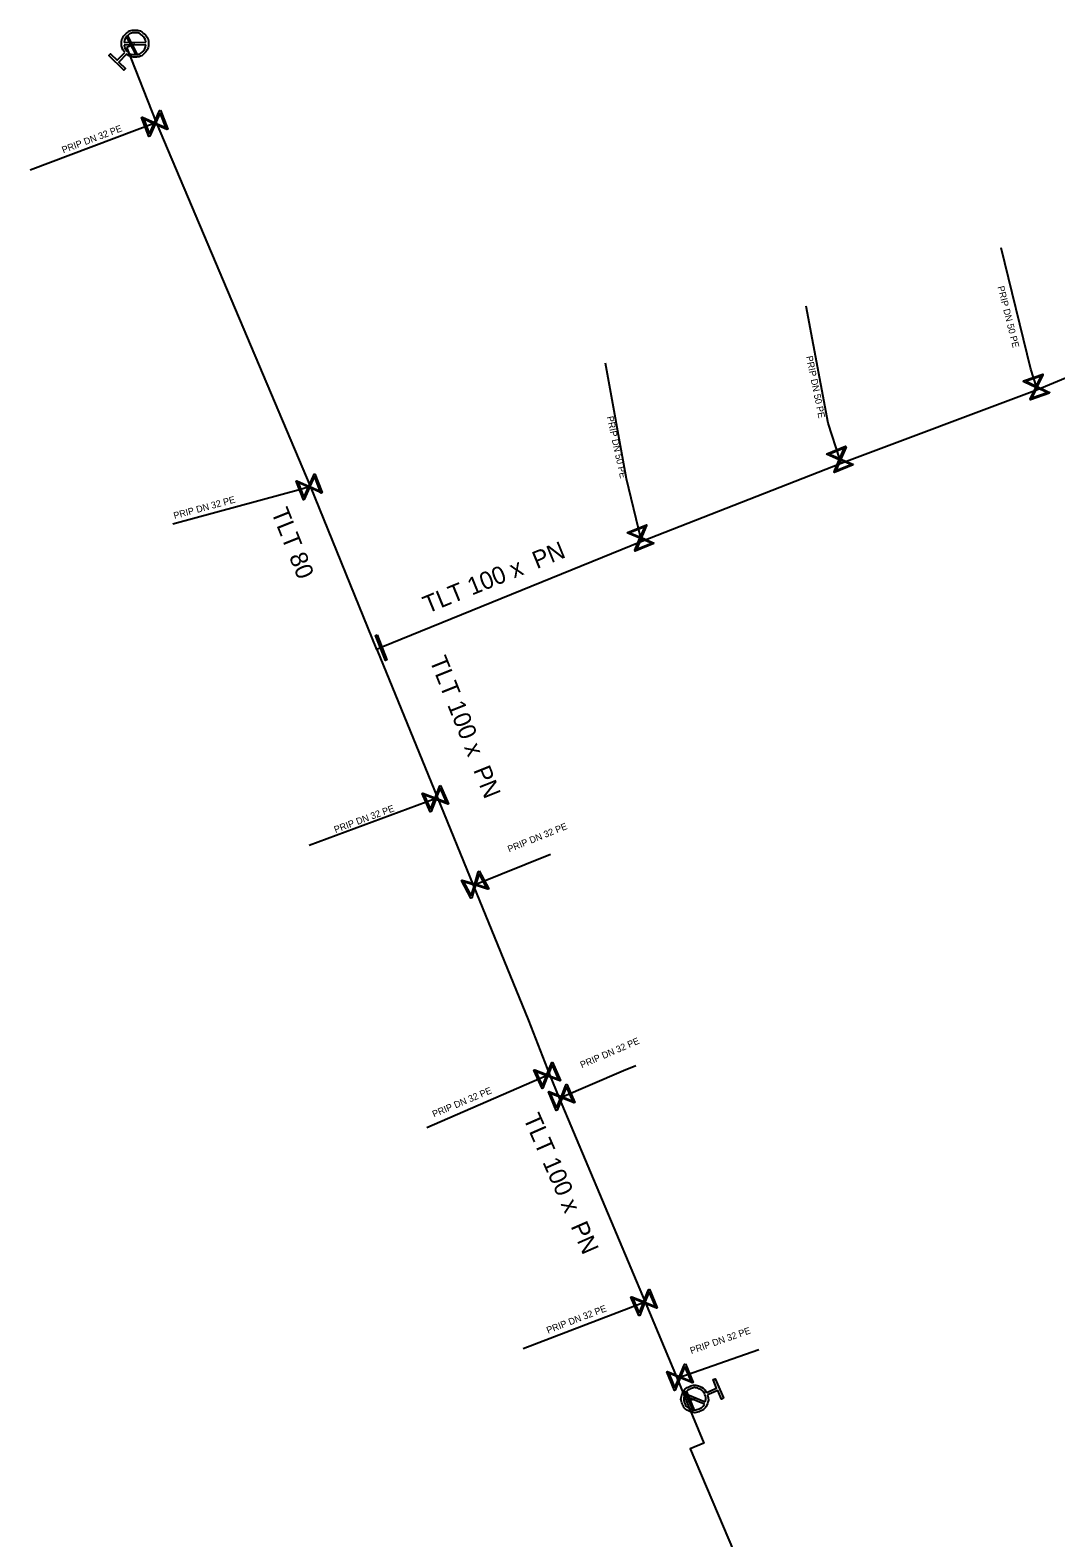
# Model space of a CAD drawing. Extents: x -643842 to -636370, y -1119190 to -1110210.
# Drawn here: x -641590.9 to -641514.6, y -1113333.3 to -1113221 of the extents above; entities that cross this region are included whole.
import ezdxf

# ---------------------------------------------------------------- set-up
doc = ezdxf.new("R2010")
doc.units = 0
for name, color, linetype in [('22', 7, 'Continuous'), ('Default', 7, 'Continuous'), ('Level 16', 7, 'Continuous'), ('Level 20', 7, 'Continuous'), ('Level 21', 7, 'Continuous'), ('Level 23', 7, 'Continuous'), ('Level 33', 7, 'Continuous')]:
    doc.layers.add(name, color=color, linetype=linetype)

msp = doc.modelspace()

# ---------------------------------------------------------------- linework, layer by layer
at = {"layer": 'Default'}
for points in [[(-641583.9, -1113222.68), (-641584.14, -1113222.41), (-641584.15, -1113222.04), (-641584.15, -1113221.63), (-641583.86, -1113221.33), (-641583.57, -1113221.03), (-641583.16, -1113221.03), (-641582.75, -1113221.02), (-641582.45, -1113221.31), (-641582.15, -1113221.6), (-641582.14, -1113222.01), (-641582.14, -1113222.42), (-641582.42, -1113222.72), (-641582.71, -1113223.02), (-641583.13, -1113223.03), (-641583.49, -1113223.04), (-641583.77, -1113222.81)], [(-641582.34, -1113221.92), (-641582.37, -1113221.65), (-641582.58, -1113221.45), (-641582.82, -1113221.21), (-641583.16, -1113221.22), (-641583.49, -1113221.22), (-641583.73, -1113221.47), (-641583.93, -1113221.67), (-641583.95, -1113221.95)], [(-641583.95, -1113222.13), (-641583.92, -1113222.41), (-641583.71, -1113222.62), (-641583.47, -1113222.85), (-641583.13, -1113222.84), (-641582.79, -1113222.84), (-641582.56, -1113222.6), (-641582.36, -1113222.39), (-641582.33, -1113222.11)], [(-641540.53, -1113322.63), (-641540.41, -1113322.98), (-641540.55, -1113323.31), (-641540.71, -1113323.7), (-641541.09, -1113323.86), (-641541.47, -1113324.02), (-641541.85, -1113323.87), (-641542.24, -1113323.71), (-641542.4, -1113323.33), (-641542.56, -1113322.95), (-641542.41, -1113322.57), (-641542.25, -1113322.18), (-641541.87, -1113322.02), (-641541.49, -1113321.86), (-641541.11, -1113322.01), (-641540.77, -1113322.14), (-641540.6, -1113322.46)], [(-641542.26, -1113322.72), (-641542.34, -1113322.99), (-641542.23, -1113323.26), (-641542.09, -1113323.56), (-641541.78, -1113323.69), (-641541.47, -1113323.82), (-641541.16, -1113323.68), (-641540.89, -1113323.57), (-641540.76, -1113323.33)], [(-641540.7, -1113323.16), (-641540.62, -1113322.89), (-641540.73, -1113322.62), (-641540.86, -1113322.31), (-641541.18, -1113322.18), (-641541.49, -1113322.06), (-641541.8, -1113322.19), (-641542.07, -1113322.3), (-641542.2, -1113322.55)]]:
    msp.add_open_spline(points, degree=3, dxfattribs=at)
at = {"layer": 'Level 16'}
for points in [[(-641583.09, -1113222.82), (-641583.78, -1113221.49), (-641583.7, -1113221.45), (-641583.01, -1113222.78), (-641583.09, -1113222.82)], [(-641581.25, -1113226.99), (-641580.71, -1113228.39), (-641580.77, -1113228.41), (-641580.89, -1113228.36), (-641581.65, -1113228.02), (-641582.05, -1113228.91), (-641582.11, -1113228.93), (-641582.65, -1113227.53), (-641582.59, -1113227.51), (-641581.7, -1113227.9), (-641581.36, -1113227.14), (-641581.31, -1113227.02), (-641581.25, -1113226.99)], [(-641581.28, -1113227.17), (-641581.62, -1113227.94), (-641580.85, -1113228.28), (-641581.28, -1113227.17)], [(-641582.07, -1113228.76), (-641581.74, -1113227.99), (-641582.5, -1113227.65), (-641582.07, -1113228.76)], [(-641515.08, -1113248.05), (-641516.5, -1113248.55), (-641516.52, -1113248.49), (-641516.46, -1113248.37), (-641516.1, -1113247.62), (-641516.98, -1113247.2), (-641517, -1113247.14), (-641515.58, -1113246.64), (-641515.56, -1113246.7), (-641515.98, -1113247.57), (-641515.22, -1113247.94), (-641515.11, -1113247.99), (-641515.08, -1113248.05)], [(-641516.82, -1113247.17), (-641516.06, -1113247.54), (-641515.7, -1113246.78), (-641516.82, -1113247.17)], [(-641515.26, -1113248.01), (-641516.02, -1113247.65), (-641516.38, -1113248.41), (-641515.26, -1113248.01)], [(-641529.69, -1113253.4), (-641531.08, -1113253.96), (-641531.11, -1113253.9), (-641531.05, -1113253.78), (-641530.72, -1113253.01), (-641531.62, -1113252.63), (-641531.64, -1113252.57), (-641530.25, -1113252.01), (-641530.22, -1113252.07), (-641530.61, -1113252.96), (-641529.83, -1113253.29), (-641529.71, -1113253.34), (-641529.69, -1113253.4)], [(-641531.46, -1113252.6), (-641530.69, -1113252.93), (-641530.36, -1113252.15), (-641531.46, -1113252.6)], [(-641529.87, -1113253.37), (-641530.64, -1113253.04), (-641530.97, -1113253.81), (-641529.87, -1113253.37)], [(-641569.75, -1113254.06), (-641569.21, -1113255.46), (-641569.27, -1113255.49), (-641569.39, -1113255.43), (-641570.16, -1113255.09), (-641570.55, -1113255.97), (-641570.61, -1113256), (-641571.15, -1113254.6), (-641571.09, -1113254.57), (-641570.2, -1113254.97), (-641569.86, -1113254.2), (-641569.81, -1113254.09), (-641569.75, -1113254.06)], [(-641569.78, -1113254.24), (-641570.12, -1113255.01), (-641569.36, -1113255.35), (-641569.78, -1113254.24)], [(-641570.58, -1113255.82), (-641570.24, -1113255.05), (-641571, -1113254.71), (-641570.58, -1113255.82)], [(-641544.53, -1113259.26), (-641545.92, -1113259.81), (-641545.95, -1113259.75), (-641545.89, -1113259.63), (-641545.56, -1113258.86), (-641546.45, -1113258.48), (-641546.48, -1113258.42), (-641545.08, -1113257.86), (-641545.06, -1113257.92), (-641545.45, -1113258.81), (-641544.67, -1113259.15), (-641544.55, -1113259.2), (-641544.53, -1113259.26)], [(-641546.3, -1113258.45), (-641545.53, -1113258.78), (-641545.19, -1113258.01), (-641546.3, -1113258.45)], [(-641544.71, -1113259.23), (-641545.48, -1113258.9), (-641545.81, -1113259.66), (-641544.71, -1113259.23)], [(-641565.13, -1113266.05), (-641564.39, -1113267.91), (-641564.51, -1113267.95), (-641565.25, -1113266.09), (-641565.13, -1113266.05)], [(-641560.41, -1113277.26), (-641559.8, -1113278.63), (-641559.86, -1113278.66), (-641559.98, -1113278.61), (-641560.76, -1113278.31), (-641561.11, -1113279.21), (-641561.17, -1113279.24), (-641561.78, -1113277.87), (-641561.72, -1113277.84), (-641560.81, -1113278.19), (-641560.51, -1113277.41), (-641560.47, -1113277.29), (-641560.41, -1113277.26)], [(-641560.43, -1113277.44), (-641560.73, -1113278.22), (-641559.95, -1113278.52), (-641560.43, -1113277.44)], [(-641561.15, -1113279.06), (-641560.84, -1113278.27), (-641561.63, -1113277.97), (-641561.15, -1113279.06)], [(-641557.52, -1113283.63), (-641556.81, -1113284.96), (-641556.87, -1113284.99), (-641556.99, -1113284.95), (-641557.8, -1113284.7), (-641558.08, -1113285.63), (-641558.14, -1113285.66), (-641558.84, -1113284.34), (-641558.79, -1113284.31), (-641557.86, -1113284.59), (-641557.62, -1113283.79), (-641557.58, -1113283.67), (-641557.52, -1113283.63)], [(-641558.13, -1113285.49), (-641557.88, -1113284.68), (-641558.69, -1113284.44), (-641558.13, -1113285.49)], [(-641557.53, -1113283.82), (-641557.77, -1113284.62), (-641556.97, -1113284.86), (-641557.53, -1113283.82)], [(-641552.07, -1113297.86), (-641551.47, -1113299.24), (-641551.53, -1113299.26), (-641551.65, -1113299.21), (-641552.43, -1113298.91), (-641552.78, -1113299.81), (-641552.85, -1113299.84), (-641553.45, -1113298.46), (-641553.39, -1113298.44), (-641552.48, -1113298.79), (-641552.18, -1113298.01), (-641552.13, -1113297.89), (-641552.07, -1113297.86)], [(-641552.1, -1113298.04), (-641552.4, -1113298.83), (-641551.62, -1113299.13), (-641552.1, -1113298.04)], [(-641552.82, -1113299.66), (-641552.51, -1113298.88), (-641553.3, -1113298.57), (-641552.82, -1113299.66)], [(-641550.99, -1113299.5), (-641550.41, -1113300.88), (-641550.47, -1113300.9), (-641550.59, -1113300.85), (-641551.36, -1113300.54), (-641551.73, -1113301.44), (-641551.79, -1113301.46), (-641552.37, -1113300.08), (-641552.31, -1113300.06), (-641551.41, -1113300.42), (-641551.1, -1113299.64), (-641551.05, -1113299.52), (-641550.99, -1113299.5)], [(-641551.76, -1113301.29), (-641551.45, -1113300.5), (-641552.23, -1113300.19), (-641551.76, -1113301.29)], [(-641551.02, -1113299.68), (-641551.33, -1113300.46), (-641550.56, -1113300.77), (-641551.02, -1113299.68)], [(-641544.85, -1113314.78), (-641544.27, -1113316.16), (-641544.33, -1113316.18), (-641544.44, -1113316.13), (-641545.22, -1113315.82), (-641545.58, -1113316.72), (-641545.65, -1113316.74), (-641546.23, -1113315.36), (-641546.17, -1113315.34), (-641545.27, -1113315.7), (-641544.96, -1113314.92), (-641544.91, -1113314.8), (-641544.85, -1113314.78)], [(-641544.88, -1113314.96), (-641545.19, -1113315.74), (-641544.41, -1113316.05), (-641544.88, -1113314.96)], [(-641545.62, -1113316.57), (-641545.3, -1113315.78), (-641546.09, -1113315.47), (-641545.62, -1113316.57)], [(-641542.18, -1113320.34), (-641541.6, -1113321.73), (-641541.66, -1113321.75), (-641541.78, -1113321.7), (-641542.56, -1113321.38), (-641542.93, -1113322.28), (-641542.99, -1113322.31), (-641543.57, -1113320.92), (-641543.51, -1113320.9), (-641542.61, -1113321.27), (-641542.29, -1113320.49), (-641542.24, -1113320.37), (-641542.18, -1113320.34)], [(-641542.21, -1113320.53), (-641542.53, -1113321.3), (-641541.75, -1113321.62), (-641542.21, -1113320.53)], [(-641542.96, -1113322.13), (-641542.64, -1113321.35), (-641543.42, -1113321.03), (-641542.96, -1113322.13)], [(-641542.1, -1113322.38), (-641541.53, -1113323.77), (-641541.61, -1113323.81), (-641542.19, -1113322.42), (-641542.1, -1113322.38)]]:
    msp.add_lwpolyline(points, dxfattribs=at)
at = {"layer": 'Level 21'}
for points in [[(-641565.14, -1113267.13), (-641570.08, -1113254.99), (-641581.54, -1113227.9), (-641583.75, -1113222.28)], [(-641497.71, -1113239.91), (-641498, -1113240.08), (-641498.6, -1113240.34), (-641504.19, -1113242.89), (-641515.96, -1113247.8), (-641530.59, -1113253.3), (-641545.42, -1113259.1), (-641564.82, -1113267), (-641565.14, -1113267.13)], [(-641565.14, -1113267.13), (-641560.64, -1113278.19), (-641557.97, -1113284.69), (-641553.85, -1113294.77), (-641552.3, -1113298.78), (-641551.56, -1113300.55), (-641545.17, -1113315.73), (-641542.79, -1113321.43), (-641542.06, -1113323.18), (-641540.8, -1113326.24), (-641541.81, -1113326.67), (-641536.9, -1113338.22)]]:
    msp.add_lwpolyline(points, dxfattribs=at)
at = {"layer": 'Level 23'}
for points in [[(-641583.75, -1113222.28), (-641583.4, -1113222.13), (-641583.15, -1113222.03)], [(-641581.54, -1113227.9), (-641581.68, -1113227.96), (-641590.95, -1113231.45)], [(-641515.96, -1113247.8), (-641516.04, -1113247.59), (-641516.47, -1113246.27), (-641518.67, -1113237.24)], [(-641530.59, -1113253.3), (-641530.67, -1113252.98), (-641531.54, -1113250.29), (-641533.18, -1113241.57)], [(-641545.42, -1113259.1), (-641545.5, -1113258.84), (-641546.55, -1113254.44), (-641548.12, -1113245.83)], [(-641570.08, -1113254.99), (-641570.18, -1113255.03), (-641570.72, -1113255.21), (-641580.32, -1113257.82)], [(-641560.64, -1113278.19), (-641560.79, -1113278.25), (-641570.19, -1113281.73)], [(-641557.97, -1113284.69), (-641557.83, -1113284.65), (-641552.21, -1113282.38)], [(-641551.56, -1113300.55), (-641546.78, -1113298.5), (-641545.86, -1113298.11)], [(-641552.3, -1113298.78), (-641552.46, -1113298.85), (-641561.42, -1113302.77)], [(-641545.17, -1113315.73), (-641545.25, -1113315.76), (-641554.24, -1113319.21)], [(-641542.79, -1113321.43), (-641542.58, -1113321.32), (-641536.72, -1113319.27)], [(-641541.48, -1113322.94), (-641541.86, -1113323.09), (-641542.06, -1113323.18)]]:
    msp.add_lwpolyline(points, dxfattribs=at)
at = {"layer": 'Level 33'}
for points in [[(-641583.77, -1113222.81), (-641584.34, -1113223.4), (-641583.85, -1113223.88), (-641583.97, -1113224.01), (-641585.1, -1113222.92), (-641584.97, -1113222.79), (-641584.47, -1113223.27), (-641583.9, -1113222.68)], [(-641583.95, -1113221.95), (-641582.34, -1113221.92)], [(-641582.33, -1113222.11), (-641583.95, -1113222.13)], [(-641540.6, -1113322.46), (-641539.85, -1113322.14), (-641540.12, -1113321.51), (-641539.95, -1113321.44), (-641539.33, -1113322.87), (-641539.5, -1113322.95), (-641539.77, -1113322.31), (-641540.53, -1113322.63)], [(-641540.76, -1113323.33), (-641542.26, -1113322.72)], [(-641542.2, -1113322.55), (-641540.7, -1113323.16)]]:
    msp.add_lwpolyline(points, dxfattribs=at)

# ---------------------------------------------------------------- texts
at = {"layer": '22'}
for s, rotation, p in [('PRIP DN 32 PE', 20.6359, (-641588.48, -1113230.2)), ('PRIP DN 50 PE', 284.1092, (-641518.95, -1113240.14)), ('PRIP DN 50 PE', 281.5086, (-641533.2, -1113245.33)), ('PRIP DN 50 PE', 282.2917, (-641548.03, -1113249.82)), ('PRIP DN 32 PE', 15.2334, (-641580.2, -1113257.43)), ('PRIP DN 32 PE', 20.3386, (-641568.22, -1113280.81)), ('PRIP DN 32 PE', 22.0525, (-641555.29, -1113282.26)), ('PRIP DN 32 PE', 23.2825, (-641549.88, -1113298.33)), ('PRIP DN 32 PE', 22.7723, (-641560.89, -1113301.99)), ('PRIP DN 32 PE', 20.9935, (-641552.4, -1113318.09)), ('PRIP DN 32 PE', 19.3013, (-641541.73, -1113319.61))]:
    msp.add_text(s, height=0.5, rotation=rotation, dxfattribs=at).set_placement(p)
at = {"layer": 'Level 20'}
for s, rotation, p in [('TLT 80', 291.8284, (-641573.03, -1113256.9)), ('TLT 100 x  PN ', 22.1848, (-641561.38, -1113264.48)), ('TLT 100 x  PN ', 291.7403, (-641561.24, -1113267.94)), ('TLT 100 x  PN ', 293.6741, (-641554.27, -1113302.03))]:
    msp.add_text(s, height=1.3, rotation=rotation, dxfattribs=at).set_placement(p)

doc.saveas('drawing.dxf')
